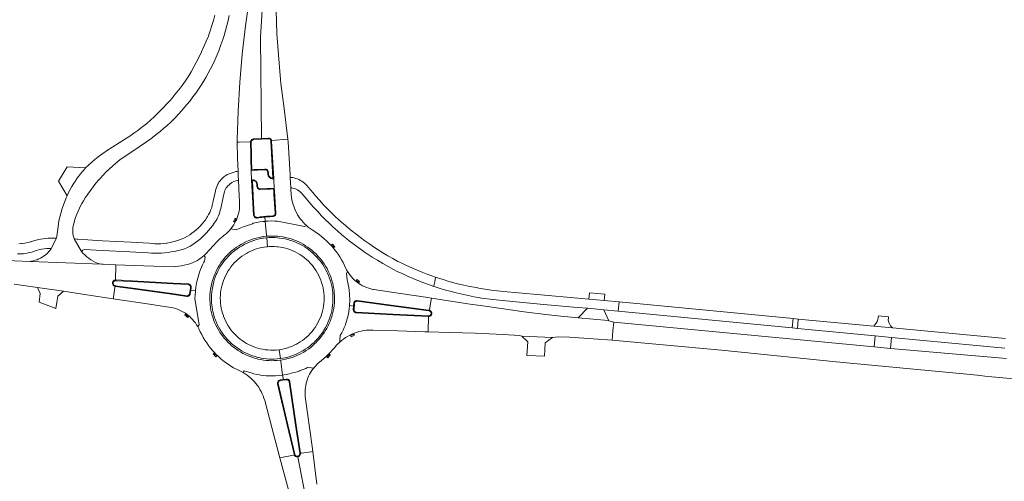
# Model space of a CAD drawing. Header units: metres. Extents: x 166325 to 190320, y 381923 to 404576.
# Tile 856 of 1056: x 173423 to 173736, y 401259 to 401405. Entities that reach past the tile are written whole.
import ezdxf

# ---------------------------------------------------------------- set-up
doc = ezdxf.new("R2010")
doc.units = ezdxf.units.M
for name, color, linetype, lineweight in [('B-WE-VH-VERHARDING_ASFALT-GV', 8, 'Continuous', 18), ('B-WE-VH-VERHARDING_BETON-GV', 8, 'Continuous', 18), ('B-WE-VH-VERHARDING_BETONSTRAATSTEEN-GV', 8, 'Continuous', 18), ('B-WE-VH-VERHARDING_FUNDERING_ZAND-GV', 8, 'Continuous', 18), ('B-WE-VH-VERHARDING_GESLOTEN-GV', 8, 'Continuous', 18)]:
    doc.layers.add(name, color=color, linetype=linetype, lineweight=lineweight)

msp = doc.modelspace()

# ---------------------------------------------------------------- linework, layer by layer
at = {"layer": 'B-WE-VH-VERHARDING_ASFALT-GV', "flags": 128}
for points in [[(173495.654, 401412.438), (173494.444, 401403.513), (173493.329, 401394.419), (173492.57, 401385.413), (173492.125, 401376.307), (173491.726, 401367.197), (173491.751, 401366.476), (173492.396, 401366.491), (173495.74, 401366.567), (173496.04, 401366.574), (173496.048, 401366.691), (173496.098, 401366.879), (173496.184, 401367.053), (173496.302, 401367.207), (173496.309, 401367.215), (173496.457, 401367.341), (173496.626, 401367.437), (173496.81, 401367.497), (173497.003, 401367.52), (173497.009, 401367.52), (173499.535, 401367.662), (173499.191, 401399.835), (173500, 401413.772)], [(173500, 401413.772), (173499.191, 401399.835), (173499.535, 401367.662), (173501.629, 401367.793), (173501.826, 401367.793), (173502.018, 401367.754), (173502.199, 401367.678), (173502.361, 401367.568), (173502.393, 401367.541), (173502.525, 401367.396), (173502.626, 401367.228), (173502.693, 401367.043), (173502.7, 401366.996), (173507.893, 401367.463), (173506.734, 401377.138), (173505.679, 401385.094), (173505.537, 401386.44), (173504.849, 401394.252), (173504.406, 401401.032), (173504.146, 401408.405)], [(173484.688, 401406.84), (173484.231, 401405.188), (173483.736, 401403.548), (173483.203, 401401.919), (173482.631, 401400.304), (173482.604, 401400.234), (173481.927, 401398.559), (173481.213, 401396.9), (173480.463, 401395.257), (173479.676, 401393.631), (173479.662, 401393.604), (173478.839, 401391.996), (173477.981, 401390.407), (173477.087, 401388.837), (173476.159, 401387.288), (173475.505, 401386.309), (173474.567, 401384.968), (173473.597, 401383.651), (173472.596, 401382.358), (173471.563, 401381.09), (173471.496, 401381.011), (173470.431, 401379.77), (173469.335, 401378.555), (173468.21, 401377.368), (173467.056, 401376.209), (173466.533, 401375.687), (173465.382, 401374.583), (173464.205, 401373.508), (173463.001, 401372.462), (173461.771, 401371.447), (173461.473, 401371.21), (173460.212, 401370.233), (173458.927, 401369.289), (173457.619, 401368.377), (173456.288, 401367.499), (173450.193, 401363.691), (173450.115, 401363.638), (173449.023, 401362.879), (173447.954, 401362.087), (173447.567, 401361.787), (173446.532, 401360.952), (173445.522, 401360.086), (173444.54, 401359.19), (173443.584, 401358.265), (173443.44, 401358.112), (173442.688, 401357.274), (173441.966, 401356.409), (173441.275, 401355.52), (173440.616, 401354.606), (173440.427, 401354.331), (173439.811, 401353.388), (173439.229, 401352.424), (173438.681, 401351.44), (173438.168, 401350.437), (173437.692, 401349.416), (173437.399, 401348.755), (173436.944, 401347.649), (173436.526, 401346.528), (173436.146, 401345.394), (173436.124, 401345.324), (173435.784, 401344.177), (173435.484, 401343.019), (173435.221, 401341.852), (173434.999, 401340.677), (173434.815, 401339.495), (173434.411, 401336.593), (173434.312, 401335.884), (173432.668, 401332.672), (173432.272, 401332.12), (173431.887, 401331.651), (173431.471, 401331.208), (173431.028, 401330.793), (173430.558, 401330.409), (173430.063, 401330.056), (173429.79, 401329.881), (173429.262, 401329.58), (173428.716, 401329.314), (173428.154, 401329.085), (173427.578, 401328.894), (173426.99, 401328.74), (173426.394, 401328.626), (173425.951, 401328.567), (173448.587, 401327.669), (173448.057, 401327.754), (173447.535, 401327.879), (173447.024, 401328.042), (173446.733, 401328.154), (173445.993, 401328.598), (173445.274, 401329.075), (173444.578, 401329.584), (173444.008, 401330.041), (173443.359, 401330.608), (173442.736, 401331.205), (173442.263, 401331.697), (173439.925, 401335.7), (173439.799, 401336.258), (173439.658, 401336.786), (173439.555, 401337.323), (173439.502, 401337.752), (173439.47, 401338.298), (173439.478, 401338.845), (173439.526, 401339.389), (173439.542, 401339.459), (173439.793, 401340.492), (173440.082, 401341.515), (173440.41, 401342.527), (173440.776, 401343.525), (173441.179, 401344.509), (173441.619, 401345.478), (173441.866, 401345.984), (173442.361, 401346.925), (173442.891, 401347.847), (173443.455, 401348.749), (173444.052, 401349.629), (173444.28, 401349.959), (173445.114, 401351.128), (173445.98, 401352.274), (173446.878, 401353.394), (173447.807, 401354.489), (173448.169, 401354.9), (173449.139, 401355.959), (173450.139, 401356.99), (173451.167, 401357.993), (173452.222, 401358.967), (173454.569, 401360.92), (173458.884, 401363.862), (173464.281, 401367.586), (173464.851, 401367.997), (173466.057, 401368.901), (173467.238, 401369.836), (173468.394, 401370.802), (173469.524, 401371.799), (173470.627, 401372.825), (173471.062, 401373.246), (173472.126, 401374.312), (173473.162, 401375.407), (173474.168, 401376.529), (173475.143, 401377.677), (173475.795, 401378.438), (173476.77, 401379.631), (173477.715, 401380.848), (173478.627, 401382.089), (173479.507, 401383.354), (173480.354, 401384.641), (173481.046, 401385.75), (173481.83, 401387.076), (173482.579, 401388.422), (173483.294, 401389.787), (173483.972, 401391.171), (173484.613, 401392.535), (173485.275, 401394.036), (173485.9, 401395.552), (173486.488, 401397.082), (173487.038, 401398.627), (173487.104, 401398.821), (173487.612, 401400.38), (173488.081, 401401.951), (173488.513, 401403.533), (173488.905, 401405.125), (173489.259, 401406.726)], [(173421.933, 401330.927), (173422.693, 401330.927), (173423.452, 401330.968), (173423.82, 401331.002), (173424.574, 401331.101), (173425.321, 401331.241), (173426.06, 401331.419), (173426.789, 401331.636), (173427.045, 401331.722), (173427.811, 401331.975), (173428.589, 401332.189), (173429.376, 401332.365), (173429.608, 401332.409), (173430.405, 401332.533), (173431.207, 401332.619), (173432.012, 401332.664), (173432.668, 401332.672), (173434.312, 401335.884), (173432.705, 401335.905), (173432.562, 401335.907), (173431.717, 401335.894), (173430.875, 401335.841), (173430.036, 401335.748), (173429.202, 401335.616), (173428.661, 401335.508), (173427.84, 401335.311), (173427.03, 401335.075), (173426.231, 401334.801), (173426.053, 401334.753), (173425.183, 401334.546), (173424.304, 401334.378), (173423.419, 401334.249), (173423.215, 401334.225), (173422.324, 401334.144)], [(173420.884, 401321.35), (173428.332, 401320.294), (173436.547, 401319.121), (173444.015, 401317.959), (173452.34, 401316.69), (173452.421, 401317.206), (173452.896, 401320.242), (173452.951, 401320.592), (173452.756, 401320.648), (173452.576, 401320.742), (173452.418, 401320.869), (173452.287, 401321.024), (173452.189, 401321.202), (173452.128, 401321.396), (173452.106, 401321.598), (173452.115, 401321.744), (173452.161, 401321.942), (173452.244, 401322.127), (173452.362, 401322.292), (173452.51, 401322.431), (173452.683, 401322.538), (173452.873, 401322.61), (173453.073, 401322.643), (173453.082, 401322.995), (173453.189, 401326.905), (173453.203, 401327.426), (173449.121, 401327.623), (173448.587, 401327.669), (173425.951, 401328.567), (173415.857, 401328.986)], [(173611.483, 401309.262), (173611.232, 401306.417), (173610.996, 401303.458), (173645.699, 401300.287), (173682.238, 401296.577), (173727.11, 401292.32)], [(173736.38, 401297.61), (173699.489, 401300.855), (173694.315, 401301.356), (173611.483, 401309.262)], [(173517.082, 401257.685), (173515.841, 401268.085), (173515.254, 401268.003), (173512.251, 401267.585), (173511.873, 401267.532), (173511.883, 401267.393), (173511.864, 401267.192), (173511.806, 401266.998), (173511.712, 401266.819), (173511.584, 401266.662), (173511.428, 401266.532), (173511.25, 401266.436), (173511.057, 401266.377), (173511.044, 401266.374), (173513.9, 401251.492)], [(173513.9, 401251.492), (173511.044, 401266.374), (173510.843, 401266.356), (173510.641, 401266.377), (173510.448, 401266.437), (173510.27, 401266.534), (173510.115, 401266.664), (173509.987, 401266.821), (173509.893, 401267.001), (173509.64, 401266.948), (173505.87, 401266.157), (173505.285, 401266.035), (173508.465, 401254.271)]]:
    msp.add_lwpolyline(points, dxfattribs=at)
for points in [[(173491.944, 401354.303), (173492.169, 401354.31), (173492.091, 401355.897), (173492.031, 401357.211), (173491.805, 401357.19), (173491.768, 401357.186), (173491.351, 401357.094), (173490.774, 401356.932), (173490.546, 401356.856), (173489.437, 401356.5), (173489.002, 401356.342), (173488.583, 401356.148), (173488.182, 401355.918), (173487.802, 401355.654), (173487.48, 401355.396), (173487.062, 401355.016), (173486.671, 401354.607), (173486.31, 401354.172), (173485.98, 401353.712), (173485.684, 401353.23), (173485.622, 401353.117), (173485.369, 401352.611), (173485.152, 401352.089), (173484.973, 401351.553), (173484.832, 401351.005), (173484.73, 401350.449), (173484.143, 401347.661), (173483.863, 401346.429), (173483.667, 401345.739), (173483.432, 401345.062), (173483.312, 401344.757), (173483.024, 401344.101), (173482.699, 401343.462), (173482.339, 401342.842), (173482.139, 401342.523), (173481.657, 401341.807), (173481.143, 401341.115), (173480.597, 401340.448), (173480.021, 401339.806), (173479.416, 401339.192), (173479.378, 401339.156), (173478.744, 401338.573), (173478.082, 401338.019), (173477.396, 401337.497), (173476.687, 401337.007), (173475.955, 401336.55), (173475.203, 401336.128), (173474.787, 401335.939), (173473.94, 401335.587), (173473.079, 401335.272), (173472.205, 401334.995), (173471.32, 401334.757), (173470.425, 401334.557), (173469.522, 401334.397), (173469.292, 401334.363), (173468.382, 401334.252), (173467.468, 401334.181), (173466.551, 401334.15), (173465.635, 401334.159), (173464.719, 401334.208), (173463.807, 401334.297), (173458.018, 401334.641), (173448.98, 401335.118), (173441.064, 401335.663), (173440.785, 401335.611), (173439.925, 401335.7), (173442.263, 401331.697), (173442.681, 401332.077), (173443.268, 401332.35), (173448.823, 401332.056), (173457.622, 401331.616), (173463.422, 401331.261), (173464.49, 401331.183), (173465.559, 401331.145), (173466.629, 401331.147), (173467.698, 401331.189), (173468.765, 401331.271), (173469.772, 401331.385), (173470.831, 401331.545), (173471.882, 401331.744), (173472.925, 401331.982), (173473.959, 401332.258), (173474.982, 401332.574), (173475.964, 401332.917), (173476.829, 401333.422), (173477.673, 401333.961), (173478.495, 401334.533), (173479.293, 401335.138), (173480.066, 401335.774), (173480.814, 401336.44), (173481.29, 401336.893), (173481.991, 401337.608), (173482.664, 401338.349), (173483.307, 401339.118), (173483.918, 401339.911), (173484.497, 401340.728), (173485.043, 401341.567), (173485.254, 401341.911), (173485.558, 401342.456), (173485.826, 401343.019), (173486.058, 401343.599), (173486.252, 401344.192), (173486.407, 401344.796), (173486.525, 401345.393), (173487.312, 401348.969), (173487.623, 401350.395), (173487.721, 401350.717), (173487.883, 401351.133), (173488.081, 401351.533), (173488.315, 401351.914), (173488.582, 401352.272), (173488.829, 401352.557), (173489.174, 401352.898), (173489.545, 401353.209), (173489.94, 401353.489), (173490.115, 401353.598), (173490.541, 401353.829), (173490.984, 401354.024), (173491.442, 401354.182), (173491.911, 401354.302)], [(173503.379, 401354.857), (173503.137, 401354.822), (173502.894, 401354.828), (173502.654, 401354.873), (173502.426, 401354.957), (173502.375, 401354.982), (173502.168, 401355.11), (173501.984, 401355.27), (173501.829, 401355.458), (173501.795, 401355.51), (173501.662, 401355.756), (173501.617, 401355.865), (173501.537, 401356.132), (173501.515, 401356.248), (173501.466, 401356.631), (173501.439, 401357.017), (173501.412, 401357.163), (173501.356, 401357.301), (173501.275, 401357.425), (173501.171, 401357.531), (173501.169, 401357.533), (173501.045, 401357.616), (173500.909, 401357.674), (173500.763, 401357.703), (173500.615, 401357.704), (173500.575, 401357.699), (173498.194, 401357.587), (173496.225, 401357.484), (173496.357, 401354.377), (173496.408, 401354.395), (173496.626, 401354.447), (173496.85, 401354.459), (173496.904, 401354.456), (173497.125, 401354.419), (173497.336, 401354.343), (173497.386, 401354.32), (173497.594, 401354.191), (173497.779, 401354.031), (173497.935, 401353.843), (173497.97, 401353.792), (173498.084, 401353.576), (173498.163, 401353.344), (173498.202, 401353.102), (173498.226, 401352.747), (173498.253, 401352.393), (173498.277, 401352.252), (173498.332, 401352.105), (173498.405, 401351.982), (173498.51, 401351.865), (173498.632, 401351.773), (173498.774, 401351.705), (173498.921, 401351.666), (173499.078, 401351.656), (173501.299, 401351.731), (173503.537, 401351.83)], [(173508.857, 401355.235), (173508.632, 401355.229), (173508.635, 401355.108), (173508.731, 401353.551), (173508.819, 401352.021), (173508.823, 401351.946), (173509.049, 401351.938), (173509.138, 401351.935), (173509.457, 401351.879), (173509.886, 401351.768), (173510.303, 401351.619), (173510.705, 401351.433), (173510.972, 401351.283), (173511.341, 401351.038), (173511.686, 401350.761), (173512.005, 401350.453), (173512.295, 401350.119), (173513.715, 401348.529), (173514.664, 401347.401), (173515.942, 401345.937), (173517.249, 401344.5), (173518.586, 401343.09), (173519.951, 401341.707), (173520.775, 401340.9), (173522.185, 401339.563), (173523.622, 401338.256), (173525.086, 401336.978), (173526.575, 401335.731), (173527.338, 401335.132), (173528.909, 401333.936), (173530.504, 401332.772), (173532.123, 401331.64), (173533.764, 401330.541), (173534.689, 401329.943), (173536.363, 401328.896), (173538.059, 401327.884), (173539.775, 401326.906), (173541.511, 401325.963), (173542.661, 401325.384), (173544.393, 401324.55), (173546.143, 401323.751), (173547.909, 401322.989), (173549.69, 401322.264), (173551.116, 401321.715), (173552.923, 401321.057), (173554.268, 401320.599), (173554.303, 401320.773), (173554.567, 401322.085), (173554.832, 401323.397), (173554.855, 401323.51), (173553.635, 401323.929), (173551.858, 401324.582), (173550.769, 401325.003), (173549.015, 401325.716), (173547.277, 401326.466), (173545.555, 401327.253), (173543.85, 401328.076), (173542.881, 401328.564), (173541.267, 401329.428), (173539.673, 401330.328), (173538.098, 401331.262), (173536.544, 401332.23), (173535.405, 401332.971), (173533.889, 401333.998), (173532.396, 401335.058), (173530.927, 401336.15), (173529.482, 401337.274), (173528.327, 401338.209), (173526.915, 401339.347), (173525.528, 401340.516), (173524.167, 401341.715), (173522.833, 401342.944), (173521.64, 401344.091), (173520.359, 401345.375), (173519.107, 401346.687), (173517.884, 401348.026), (173516.69, 401349.392), (173515.791, 401350.463), (173514.327, 401352.201), (173513.979, 401352.632), (173513.602, 401353.037), (173513.196, 401353.414), (173512.764, 401353.76), (173512.308, 401354.075), (173511.91, 401354.312), (173511.417, 401354.563), (173510.906, 401354.778), (173510.382, 401354.956), (173509.846, 401355.095), (173509.301, 401355.196), (173508.963, 401355.238)], [(173609.88, 401309.644), (173609.72, 401309.696), (173600.16, 401310.608), (173594.606, 401311.138), (173589.896, 401311.613), (173582.974, 401312.462), (173570.567, 401314.271), (173565.076, 401315.047), (173553.533, 401316.881), (173553.441, 401316.333), (173552.933, 401313.297), (173552.882, 401312.99), (173553.07, 401312.92), (173553.242, 401312.814), (173553.389, 401312.677), (173553.507, 401312.513), (173553.591, 401312.33), (173553.637, 401312.134), (173553.644, 401311.932), (173553.612, 401311.733), (173553.542, 401311.545), (173553.436, 401311.373), (173553.299, 401311.226), (173553.135, 401311.108), (173552.952, 401311.024), (173552.756, 401310.977), (173552.554, 401310.97), (173552.545, 401310.588), (173552.448, 401306.709), (173552.432, 401306.09), (173559.317, 401305.981), (173567.404, 401305.694), (173576.311, 401305.252), (173581.526, 401305.016), (173582.252, 401304.791), (173591.999, 401304.361), (173593.958, 401304.591), (173597.385, 401304.419), (173604.945, 401303.876), (173610.996, 401303.458), (173611.232, 401306.417), (173611.483, 401309.262), (173610.634, 401309.397)]]:
    msp.add_lwpolyline(points, close=True, dxfattribs=at)
at = {"layer": 'B-WE-VH-VERHARDING_ASFALT-GV'}
msp.add_lwpolyline([(173727.11, 401292.32, 0.0828454), (173800.621, 401295.99)], format="xyb", dxfattribs=at)
at = {"layer": 'B-WE-VH-VERHARDING_BETON-GV', "flags": 128}
for points in [[(173496.357, 401354.377), (173496.225, 401357.484), (173496.159, 401358.717), (173496.124, 401359.745), (173496.088, 401361.469), (173496.059, 401362.486), (173496.035, 401366.497), (173496.04, 401366.574), (173495.74, 401366.567), (173492.396, 401366.491), (173491.751, 401366.476), (173491.893, 401361.338), (173492.027, 401357.286), (173492.031, 401357.211), (173492.091, 401355.897), (173492.169, 401354.31), (173492.171, 401354.273), (173492.434, 401349.278), (173492.489, 401347.832), (173492.505, 401346.384), (173492.489, 401345.212), (173492.368, 401344.491), (173492.21, 401343.787), (173492.012, 401343.094), (173491.775, 401342.413), (173491.501, 401341.748), (173491.368, 401341.461), (173491.041, 401340.82), (173490.678, 401340.198), (173490.28, 401339.596), (173489.85, 401339.021), (173489.715, 401338.854), (173491.462, 401338.542), (173492.432, 401339), (173493.419, 401339.422), (173493.988, 401339.645), (173494.997, 401340.008), (173496.019, 401340.333), (173496.591, 401340.497), (173496.882, 401340.72), (173497.932, 401340.933), (173498.99, 401341.106), (173500.053, 401341.24), (173500.538, 401341.288), (173500.706, 401341.299), (173500.679, 401341.605), (173500.605, 401342.437), (173500.587, 401342.647), (173500.119, 401342.606), (173499.619, 401342.536), (173499.119, 401342.465), (173498.614, 401342.392), (173498.11, 401342.318), (173497.918, 401342.318), (173497.72, 401342.356), (173497.534, 401342.432), (173497.366, 401342.543), (173497.227, 401342.679), (173497.113, 401342.846), (173497.033, 401343.031), (173496.992, 401343.228), (173496.739, 401347.166)], [(173496.344, 401359.749), (173496.379, 401358.729), (173496.433, 401357.715), (173497.195, 401357.755), (173498.184, 401357.807), (173500.555, 401357.919), (173500.594, 401357.923), (173500.786, 401357.922), (173500.974, 401357.884), (173501.15, 401357.81), (173501.309, 401357.702), (173501.317, 401357.696), (173501.45, 401357.558), (173501.554, 401357.397), (173501.625, 401357.219), (173501.659, 401357.031), (173501.674, 401356.776), (173501.733, 401356.282), (173501.77, 401356.108), (173501.857, 401355.86), (173501.98, 401355.628), (173501.981, 401355.627), (173502.118, 401355.449), (173502.284, 401355.297), (173502.475, 401355.178), (173502.492, 401355.169), (173502.702, 401355.088), (173502.923, 401355.046), (173503.148, 401355.044), (173502.503, 401366.822), (173502.503, 401366.838), (173502.48, 401366.989), (173502.428, 401367.133), (173502.349, 401367.264), (173502.246, 401367.377), (173502.218, 401367.401), (173502.091, 401367.486), (173501.95, 401367.544), (173501.8, 401367.574), (173501.647, 401367.574), (173499.548, 401367.442), (173497.017, 401367.301), (173497.008, 401367.3), (173496.858, 401367.282), (173496.714, 401367.235), (173496.583, 401367.161), (173496.468, 401367.063), (173496.461, 401367.055), (173496.369, 401366.934), (173496.303, 401366.799), (173496.264, 401366.653), (173496.255, 401366.502), (173496.279, 401362.49), (173496.308, 401361.475)], [(173508.632, 401355.229), (173508.606, 401356.071), (173507.977, 401366.531), (173507.893, 401367.463), (173502.7, 401366.996), (173502.722, 401366.85), (173502.723, 401366.832), (173503.379, 401354.857), (173503.537, 401351.83), (173503.625, 401350.906), (173504.054, 401343.866), (173504.047, 401343.683), (173504.001, 401343.486), (173503.918, 401343.302), (173503.801, 401343.137), (173503.657, 401343.001), (173503.486, 401342.893), (173503.297, 401342.821), (173503.098, 401342.787), (173502.1, 401342.746), (173501.086, 401342.691), (173500.587, 401342.647), (173500.605, 401342.437), (173500.679, 401341.605), (173500.706, 401341.299), (173501.607, 401341.364), (173502.678, 401341.4), (173503.75, 401341.396), (173504.532, 401341.367), (173513.21, 401339.677), (173513.768, 401339.958), (173513.217, 401340.488), (173512.799, 401340.929), (173512.3, 401341.508), (173511.832, 401342.113), (173511.397, 401342.741), (173510.994, 401343.391), (173510.821, 401343.696), (173510.457, 401344.396), (173510.128, 401345.113), (173509.836, 401345.847), (173509.582, 401346.594), (173509.365, 401347.353), (173509.188, 401348.122), (173509.05, 401348.899), (173508.951, 401349.682), (173508.906, 401350.222), (173508.874, 401351.011), (173508.823, 401351.946), (173508.819, 401352.021), (173508.731, 401353.551), (173508.635, 401355.108)], [(173503.449, 401349.818), (173503.378, 401350.849), (173503.331, 401351.6), (173502.307, 401351.551), (173501.307, 401351.511), (173499.083, 401351.436), (173498.883, 401351.449), (173498.69, 401351.501), (173498.511, 401351.59), (173498.362, 401351.703), (173498.228, 401351.852), (173498.126, 401352.024), (173498.06, 401352.213), (173498.034, 401352.375), (173497.983, 401353.086), (173497.944, 401353.309), (173497.868, 401353.522), (173497.755, 401353.717), (173497.61, 401353.889), (173497.436, 401354.034), (173497.244, 401354.144), (173497.052, 401354.211), (173496.85, 401354.239), (173496.646, 401354.227), (173496.586, 401354.216), (173496.958, 401347.18), (173497.211, 401343.247), (173497.245, 401343.092), (173497.308, 401342.947), (173497.398, 401342.817), (173497.504, 401342.713), (173497.636, 401342.626), (173497.783, 401342.567), (173497.938, 401342.537), (173498.084, 401342.536), (173499.088, 401342.682), (173500.095, 401342.825), (173501.07, 401342.91), (173502.089, 401342.966), (173503.086, 401343.007), (173503.243, 401343.034), (173503.391, 401343.092), (173503.525, 401343.177), (173503.635, 401343.282), (173503.728, 401343.411), (173503.793, 401343.556), (173503.829, 401343.711), (173503.834, 401343.854)], [(173505.552, 401297.147), (173505.342, 401297.117), (173504.455, 401297.027), (173503.564, 401296.977), (173502.802, 401296.967), (173501.91, 401296.991), (173501.02, 401297.055), (173500.134, 401297.16), (173499.253, 401297.304), (173498.38, 401297.487), (173498.128, 401297.55), (173497.257, 401297.794), (173496.397, 401298.076), (173495.551, 401298.396), (173494.72, 401298.753), (173493.905, 401299.146), (173493.61, 401299.3), (173492.821, 401299.742), (173492.051, 401300.219), (173491.304, 401300.729), (173490.58, 401301.271), (173489.881, 401301.845), (173489.507, 401302.181), (173488.86, 401302.802), (173488.242, 401303.452), (173487.654, 401304.129), (173487.096, 401304.831), (173486.57, 401305.558), (173486.294, 401305.968), (173485.82, 401306.729), (173485.38, 401307.511), (173484.975, 401308.311), (173484.606, 401309.128), (173484.274, 401309.962), (173484.109, 401310.437), (173483.844, 401311.292), (173483.618, 401312.158), (173483.431, 401313.034), (173483.283, 401313.917), (173483.175, 401314.805), (173483.134, 401315.268), (173483.086, 401316.162), (173483.079, 401317.057), (173483.111, 401317.951), (173483.183, 401318.844), (173483.294, 401319.732), (173483.815, 401322.165), (173483.914, 401322.503), (173484.197, 401323.36), (173484.317, 401323.692), (173484.652, 401324.53), (173484.836, 401324.95), (173485.222, 401325.755), (173485.644, 401326.542), (173486.1, 401327.31), (173486.591, 401328.057), (173487.114, 401328.78), (173487.418, 401329.17), (173487.99, 401329.856), (173488.593, 401330.515), (173489.224, 401331.147), (173489.883, 401331.75), (173490.569, 401332.322), (173490.781, 401332.484), (173491.529, 401333.021), (173492.299, 401333.526), (173493.091, 401333.996), (173493.902, 401334.431), (173494.732, 401334.831), (173495.236, 401335.053), (173496.091, 401335.394), (173496.96, 401335.698), (173497.841, 401335.964), (173498.733, 401336.191), (173499.635, 401336.379), (173500.113, 401336.448), (173501.016, 401336.546), (173501.126, 401336.553), (173501.106, 401336.777), (173500.706, 401341.299), (173500.538, 401341.288), (173500.053, 401341.24), (173498.99, 401341.106), (173497.932, 401340.933), (173496.882, 401340.72), (173496.591, 401340.497), (173496.019, 401340.333), (173494.997, 401340.008), (173493.988, 401339.645), (173493.419, 401339.422), (173492.432, 401339), (173491.462, 401338.542), (173489.715, 401338.854), (173489.247, 401338.314), (173488.747, 401337.799), (173488.218, 401337.314), (173487.664, 401336.861), (173487.338, 401336.618), (173486.762, 401336.177), (173486.214, 401335.709), (173485.692, 401335.212), (173485.321, 401334.823), (173481.75, 401330.94), (173481.283, 401330.465), (173481.574, 401329.944), (173481.345, 401328.615), (173481.145, 401328.25), (173480.767, 401327.5), (173480.425, 401326.734), (173480.12, 401325.952), (173479.829, 401325.116), (173479.477, 401323.999), (173479.249, 401323.195), (173478.963, 401322.059), (173478.842, 401321.61), (173478.658, 401320.374), (173478.513, 401319.134), (173478.5, 401319.002), (173478.399, 401317.757), (173478.346, 401316.733), (173479.648, 401308.334), (173479.227, 401307.816), (173479.556, 401307.192), (173479.606, 401307.09), (173480.028, 401306.159), (173480.486, 401305.246), (173480.979, 401304.351), (173481.507, 401303.477), (173482.068, 401302.624), (173482.663, 401301.793), (173483.289, 401300.986), (173483.947, 401300.205), (173484.635, 401299.449), (173484.983, 401299.089), (173485.713, 401298.375), (173486.471, 401297.691), (173487.256, 401297.036), (173488.065, 401296.413), (173488.898, 401295.822), (173489.754, 401295.264), (173490.63, 401294.74), (173491.527, 401294.25), (173492.442, 401293.796), (173493.025, 401293.53), (173493.701, 401293.156), (173493.949, 401293.7), (173496.226, 401293.052), (173497.098, 401292.804), (173497.98, 401292.596), (173498.871, 401292.426), (173499.199, 401292.374), (173500.098, 401292.259), (173501.001, 401292.183), (173501.907, 401292.147), (173502.813, 401292.152), (173503.186, 401292.165), (173503.68, 401292.157), (173503.958, 401292.172), (173505.09, 401292.259), (173506.202, 401292.383), (173505.595, 401296.836)], [(173524.368, 401302.885), (173524.421, 401303.648), (173524.553, 401304.966), (173525.011, 401305.802), (173525.434, 401306.655), (173525.821, 401307.526), (173526.17, 401308.412), (173526.238, 401308.597), (173526.542, 401309.5), (173527.036, 401311.339), (173527.068, 401311.483), (173527.165, 401312.01), (173527.245, 401312.464), (173527.392, 401313.462), (173527.499, 401314.466), (173527.524, 401314.788), (173527.579, 401315.796), (173527.593, 401316.805), (173527.483, 401317.274), (173527.435, 401318.274), (173527.347, 401319.271), (173527.221, 401320.249), (173527.055, 401321.236), (173526.849, 401322.216), (173526.731, 401322.704), (173526.565, 401324.701), (173526.863, 401325.295), (173526.515, 401325.903), (173526.337, 401326.322), (173525.907, 401327.259), (173525.441, 401328.179), (173524.94, 401329.08), (173524.404, 401329.961), (173523.834, 401330.82), (173523.232, 401331.657), (173522.597, 401332.47), (173521.932, 401333.257), (173521.613, 401333.614), (173520.904, 401334.362), (173520.166, 401335.083), (173519.401, 401335.774), (173518.61, 401336.435), (173517.793, 401337.065), (173516.953, 401337.663), (173516.091, 401338.228), (173515.577, 401338.551), (173514.95, 401338.989), (173514.346, 401339.458), (173513.768, 401339.958), (173513.21, 401339.677), (173504.532, 401341.367), (173503.75, 401341.396), (173502.678, 401341.4), (173501.607, 401341.364), (173500.706, 401341.299), (173501.106, 401336.777), (173501.126, 401336.553), (173501.923, 401336.604), (173502.832, 401336.623), (173503.74, 401336.601), (173504.647, 401336.54), (173505.37, 401336.462), (173506.269, 401336.329), (173507.161, 401336.156), (173508.045, 401335.945), (173508.918, 401335.695), (173509.78, 401335.406), (173510.343, 401335.186), (173511.164, 401334.829), (173511.968, 401334.436), (173512.754, 401334.007), (173513.52, 401333.544), (173514.264, 401333.046), (173514.803, 401332.655), (173515.506, 401332.101), (173516.184, 401331.517), (173516.835, 401330.903), (173517.458, 401330.26), (173518.052, 401329.59), (173518.35, 401329.226), (173518.894, 401328.513), (173519.406, 401327.777), (173519.884, 401327.019), (173520.328, 401326.24), (173520.737, 401325.442), (173520.945, 401324.999), (173521.297, 401324.175), (173521.613, 401323.336), (173521.891, 401322.483), (173522.131, 401321.619), (173522.332, 401320.745), (173522.42, 401320.276), (173522.555, 401319.394), (173522.65, 401318.506), (173522.705, 401317.615), (173522.72, 401316.723), (173522.695, 401315.83), (173522.666, 401315.356), (173522.579, 401314.467), (173522.454, 401313.583), (173522.288, 401312.706), (173522.084, 401311.837), (173521.841, 401310.978), (173521.69, 401310.515), (173521.383, 401309.671), (173521.038, 401308.841), (173520.657, 401308.027), (173520.24, 401307.231), (173519.788, 401306.454), (173519.548, 401306.071), (173519.045, 401305.326), (173518.509, 401304.605), (173517.942, 401303.907), (173517.344, 401303.236), (173516.718, 401302.592), (173516.496, 401302.381), (173515.827, 401301.781), (173515.132, 401301.211), (173514.412, 401300.673), (173513.669, 401300.167), (173512.904, 401299.694), (173512.532, 401299.481), (173511.738, 401299.06), (173510.926, 401298.675), (173510.097, 401298.326), (173509.254, 401298.014), (173508.398, 401297.741), (173507.969, 401297.622), (173507.101, 401297.415), (173506.225, 401297.246), (173505.552, 401297.147), (173505.595, 401296.836), (173506.202, 401292.383), (173506.219, 401292.385), (173507.323, 401292.548), (173508.44, 401292.753), (173508.978, 401292.954), (173509.903, 401293.185), (173510.817, 401293.454), (173511.719, 401293.762), (173511.812, 401293.796), (173512.698, 401294.145), (173513.57, 401294.53), (173514.116, 401294.795), (173515.35, 401294.691), (173516.084, 401294.614), (173516.182, 401294.739), (173516.645, 401295.264), (173517.138, 401295.761), (173517.564, 401296.149), (173518.471, 401296.885), (173519.353, 401297.652), (173520.208, 401298.448), (173520.463, 401298.696), (173521.281, 401299.53), (173522.071, 401300.391), (173522.771, 401301.208), (173523.274, 401301.794), (173523.807, 401302.353)], [(173501.422, 401333.212), (173501.17, 401336.054), (173501.016, 401336.044), (173500.123, 401335.945), (173499.719, 401335.886), (173498.828, 401335.7), (173497.947, 401335.474), (173497.076, 401335.21), (173496.218, 401334.908), (173495.374, 401334.568), (173494.939, 401334.376), (173494.119, 401333.981), (173493.318, 401333.55), (173492.537, 401333.084), (173491.776, 401332.585), (173491.039, 401332.052), (173490.877, 401331.929), (173490.201, 401331.363), (173489.551, 401330.767), (173488.928, 401330.143), (173488.335, 401329.49), (173487.771, 401328.812), (173487.513, 401328.478), (173486.996, 401327.763), (173486.512, 401327.026), (173486.063, 401326.267), (173485.648, 401325.489), (173485.268, 401324.693), (173485.112, 401324.335), (173484.782, 401323.506), (173484.489, 401322.664), (173484.3, 401322.043), (173483.787, 401319.643), (173483.677, 401318.766), (173483.608, 401317.884), (173483.578, 401317.001), (173483.588, 401316.117), (173483.638, 401315.235), (173483.672, 401314.855), (173483.78, 401313.977), (173483.926, 401313.106), (173484.112, 401312.242), (173484.337, 401311.387), (173484.601, 401310.543), (173484.744, 401310.134), (173485.072, 401309.311), (173485.437, 401308.504), (173485.837, 401307.715), (173486.274, 401306.944), (173486.744, 401306.194), (173486.981, 401305.842), (173487.501, 401305.124), (173488.052, 401304.431), (173488.634, 401303.764), (173489.246, 401303.123), (173489.886, 401302.511), (173490.208, 401302.223), (173490.899, 401301.656), (173491.615, 401301.121), (173492.354, 401300.619), (173493.114, 401300.15), (173493.895, 401299.715), (173494.132, 401299.592), (173494.937, 401299.203), (173495.759, 401298.851), (173496.595, 401298.536), (173497.444, 401298.259), (173498.305, 401298.02), (173498.496, 401297.973), (173499.358, 401297.793), (173500.228, 401297.651), (173501.103, 401297.55), (173501.981, 401297.488), (173502.862, 401297.466), (173503.547, 401297.477), (173504.427, 401297.526), (173505.303, 401297.616), (173505.485, 401297.643), (173505.101, 401300.456), (173504.999, 401300.44), (173504.183, 401300.359), (173503.364, 401300.318), (173503.153, 401300.314), (173502.334, 401300.322), (173501.515, 401300.371), (173500.7, 401300.46), (173499.891, 401300.588), (173499.088, 401300.756), (173498.327, 401300.954), (173497.555, 401301.196), (173496.797, 401301.476), (173496.053, 401301.793), (173495.326, 401302.146), (173494.736, 401302.466), (173494.044, 401302.884), (173493.373, 401303.335), (173492.726, 401303.819), (173492.103, 401304.335), (173491.998, 401304.427), (173491.402, 401304.981), (173490.834, 401305.563), (173490.295, 401306.173), (173489.787, 401306.808), (173489.311, 401307.467), (173489.28, 401307.514), (173488.839, 401308.197), (173488.432, 401308.902), (173488.061, 401309.625), (173487.725, 401310.366), (173487.427, 401311.123), (173487.366, 401311.291), (173487.112, 401312.066), (173486.896, 401312.854), (173486.719, 401313.651), (173486.581, 401314.455), (173486.483, 401315.266), (173486.479, 401315.31), (173486.422, 401316.124), (173486.406, 401316.94), (173486.43, 401317.756), (173486.493, 401318.57), (173486.597, 401319.38), (173486.994, 401321.113), (173487.083, 401321.45), (173487.303, 401322.17), (173487.418, 401322.499), (173487.693, 401323.199), (173487.716, 401323.252), (173488.055, 401323.994), (173488.431, 401324.719), (173488.841, 401325.424), (173489.286, 401326.108), (173489.763, 401326.77), (173489.797, 401326.814), (173490.308, 401327.45), (173490.85, 401328.06), (173491.421, 401328.643), (173492.021, 401329.197), (173492.646, 401329.721), (173493.296, 401330.206), (173493.975, 401330.664), (173494.677, 401331.088), (173495.398, 401331.477), (173496.137, 401331.831), (173496.334, 401331.918), (173497.094, 401332.225), (173497.867, 401332.496), (173498.653, 401332.728), (173499.45, 401332.921), (173500.255, 401333.076), (173500.315, 401333.085), (173501.13, 401333.189)], [(173501.17, 401336.054), (173501.422, 401333.212), (173501.95, 401333.254), (173502.772, 401333.278), (173503.595, 401333.262), (173504.415, 401333.207), (173504.696, 401333.179), (173505.512, 401333.07), (173506.32, 401332.921), (173507.121, 401332.734), (173507.912, 401332.507), (173508.691, 401332.243), (173508.74, 401332.224), (173509.495, 401331.915), (173510.233, 401331.569), (173510.953, 401331.188), (173511.654, 401330.771), (173512.334, 401330.321), (173512.535, 401330.178), (173513.185, 401329.685), (173513.809, 401329.161), (173514.408, 401328.607), (173514.978, 401328.025), (173515.519, 401327.415), (173515.897, 401326.935), (173516.392, 401326.252), (173516.853, 401325.547), (173517.281, 401324.821), (173517.673, 401324.075), (173518.017, 401323.34), (173518.339, 401322.561), (173518.623, 401321.768), (173518.869, 401320.962), (173519.077, 401320.145), (173519.079, 401320.132), (173519.218, 401319.32), (173519.317, 401318.502), (173519.377, 401317.681), (173519.396, 401316.857), (173519.375, 401316.034), (173519.374, 401316.015), (173519.313, 401315.193), (173519.212, 401314.376), (173519.071, 401313.564), (173518.891, 401312.76), (173518.672, 401311.966), (173518.423, 401311.24), (173518.116, 401310.465), (173517.772, 401309.704), (173517.393, 401308.962), (173516.978, 401308.238), (173516.547, 401307.563), (173516.066, 401306.881), (173515.553, 401306.223), (173515.009, 401305.591), (173514.435, 401304.985), (173514.429, 401304.98), (173513.813, 401304.421), (173513.171, 401303.892), (173512.504, 401303.395), (173511.815, 401302.93), (173511.103, 401302.499), (173510.606, 401302.225), (173509.863, 401301.853), (173509.102, 401301.517), (173508.325, 401301.218), (173507.536, 401300.957), (173507.408, 401300.921), (173506.613, 401300.722), (173505.809, 401300.561), (173505.101, 401300.456), (173505.485, 401297.643), (173506.175, 401297.745), (173507.039, 401297.913), (173507.895, 401298.12), (173508.258, 401298.221), (173509.103, 401298.491), (173509.936, 401298.8), (173510.754, 401299.146), (173511.555, 401299.528), (173512.338, 401299.946), (173512.651, 401300.126), (173513.406, 401300.592), (173514.139, 401301.092), (173514.85, 401301.625), (173515.535, 401302.189), (173516.194, 401302.784), (173516.369, 401302.95), (173516.987, 401303.586), (173517.577, 401304.25), (173518.136, 401304.939), (173518.663, 401305.653), (173519.158, 401306.39), (173519.362, 401306.715), (173519.808, 401307.482), (173520.219, 401308.269), (173520.594, 401309.073), (173520.933, 401309.893), (173521.234, 401310.728), (173521.363, 401311.126), (173521.603, 401311.975), (173521.804, 401312.833), (173521.966, 401313.699), (173522.088, 401314.572), (173522.171, 401315.449), (173522.196, 401315.856), (173522.22, 401316.737), (173522.204, 401317.618), (173522.149, 401318.497), (173522.053, 401319.373), (173521.918, 401320.244), (173521.842, 401320.646), (173521.643, 401321.508), (173521.406, 401322.361), (173521.13, 401323.203), (173520.816, 401324.031), (173520.466, 401324.844), (173520.287, 401325.224), (173519.883, 401326.012), (173519.444, 401326.78), (173518.97, 401327.529), (173518.464, 401328.255), (173517.925, 401328.957), (173517.67, 401329.268), (173517.083, 401329.929), (173516.468, 401330.563), (173515.824, 401331.169), (173515.153, 401331.745), (173514.457, 401332.289), (173513.977, 401332.637), (173513.242, 401333.128), (173512.485, 401333.585), (173511.709, 401334.007), (173510.914, 401334.393), (173510.103, 401334.744), (173509.608, 401334.937), (173508.757, 401335.221), (173507.893, 401335.468), (173507.02, 401335.675), (173506.138, 401335.844), (173505.25, 401335.973), (173504.602, 401336.042), (173503.706, 401336.102), (173502.809, 401336.123), (173501.911, 401336.103)], [(173481.283, 401330.465), (173480.786, 401330.017), (173480.262, 401329.6), (173479.714, 401329.216), (173479.144, 401328.866), (173478.553, 401328.551), (173477.945, 401328.273), (173477.561, 401328.12), (173476.703, 401327.818), (173475.831, 401327.555), (173474.948, 401327.33), (173474.056, 401327.144), (173473.157, 401326.998), (173472.253, 401326.893), (173471.773, 401326.853), (173462.037, 401327.182), (173453.203, 401327.426), (173453.189, 401326.905), (173453.082, 401322.995), (173453.073, 401322.643), (173453.276, 401322.637), (173453.301, 401322.633), (173460.148, 401322.251), (173471.382, 401321.631), (173476.247, 401321.369), (173476.436, 401321.337), (173476.614, 401321.269), (173476.776, 401321.167), (173476.915, 401321.036), (173476.925, 401321.024), (173477.033, 401320.866), (173477.108, 401320.691), (173477.148, 401320.504), (173477.15, 401320.313), (173477.146, 401320.274), (173477.039, 401319.255), (173478.513, 401319.134), (173478.658, 401320.374), (173478.842, 401321.61), (173478.963, 401322.059), (173479.249, 401323.195), (173479.477, 401323.999), (173479.829, 401325.116), (173480.12, 401325.952), (173480.425, 401326.734), (173480.767, 401327.5), (173481.145, 401328.25), (173481.345, 401328.615), (173481.574, 401329.944)], [(173526.863, 401325.295), (173526.565, 401324.701), (173526.731, 401322.704), (173526.849, 401322.216), (173527.055, 401321.236), (173527.221, 401320.249), (173527.347, 401319.271), (173527.435, 401318.274), (173527.483, 401317.274), (173527.593, 401316.805), (173527.579, 401315.796), (173527.524, 401314.788), (173527.499, 401314.466), (173528.776, 401314.354), (173528.848, 401315.234), (173528.85, 401315.258), (173528.886, 401315.443), (173528.958, 401315.617), (173529.062, 401315.774), (173529.195, 401315.908), (173529.245, 401315.946), (173529.408, 401316.041), (173529.586, 401316.102), (173529.773, 401316.127), (173529.961, 401316.115), (173540.743, 401314.646), (173552.731, 401313.018), (173552.882, 401312.99), (173552.933, 401313.297), (173553.441, 401316.333), (173553.533, 401316.881), (173552.378, 401317.038), (173542.893, 401318.452), (173535.226, 401319.598), (173534.924, 401319.655), (173534.241, 401319.813), (173533.568, 401320.009), (173532.908, 401320.243), (173532.262, 401320.515), (173531.632, 401320.823), (173531.021, 401321.167), (173530.431, 401321.544), (173529.864, 401321.955), (173529.62, 401322.147), (173529.088, 401322.603), (173528.583, 401323.089), (173528.106, 401323.603), (173527.66, 401324.143), (173527.245, 401324.708)], [(173460.133, 401322.031), (173453.277, 401322.414), (173453.247, 401322.418), (173453.087, 401322.423), (173452.93, 401322.397), (173452.78, 401322.341), (173452.644, 401322.256), (173452.528, 401322.147), (173452.435, 401322.017), (173452.369, 401321.871), (173452.333, 401321.715), (173452.326, 401321.605), (173452.342, 401321.446), (173452.39, 401321.294), (173452.466, 401321.153), (173452.568, 401321.03), (173452.692, 401320.929), (173452.833, 401320.854), (173452.987, 401320.809), (173457.898, 401320.136), (173470.945, 401318.313), (173475.754, 401317.622), (173475.904, 401317.615), (173476.058, 401317.638), (173476.204, 401317.69), (173476.337, 401317.771), (173476.441, 401317.863), (173476.535, 401317.986), (173476.604, 401318.125), (173476.645, 401318.275), (173476.821, 401319.285), (173476.927, 401320.3), (173476.931, 401320.332), (173476.929, 401320.48), (173476.898, 401320.624), (173476.84, 401320.76), (173476.757, 401320.882), (173476.75, 401320.891), (173476.642, 401320.992), (173476.517, 401321.071), (173476.379, 401321.124), (173476.234, 401321.149), (173471.367, 401321.412)], [(173613.207, 401315.638), (173608.464, 401316.062), (173603.603, 401316.497), (173600.03, 401316.816), (173588.265, 401317.909), (173581.241, 401318.553), (173576.479, 401318.989), (173574.494, 401319.194), (173572.513, 401319.439), (173570.537, 401319.724), (173568.567, 401320.048), (173567.701, 401320.203), (173565.741, 401320.584), (173563.79, 401321.004), (173561.847, 401321.462), (173559.914, 401321.96), (173559.043, 401322.198), (173557.228, 401322.737), (173555.425, 401323.314), (173554.855, 401323.51), (173554.832, 401323.397), (173554.567, 401322.085), (173554.303, 401320.773), (173554.268, 401320.599), (173554.743, 401320.437), (173556.576, 401319.854), (173558.421, 401319.31), (173559.443, 401319.031), (173561.357, 401318.539), (173563.28, 401318.086), (173565.213, 401317.672), (173567.154, 401317.297), (173568.264, 401317.101), (173570.216, 401316.788), (173572.173, 401316.515), (173574.136, 401316.281), (173576.103, 401316.087), (173588.062, 401314.993), (173599.823, 401313.915), (173603.145, 401313.671), (173608.294, 401313.104), (173612.865, 401312.667)], [(173478.513, 401319.134), (173477.039, 401319.255), (173476.862, 401318.238), (173476.81, 401318.046), (173476.721, 401317.869), (173476.6, 401317.712), (173476.468, 401317.594), (173476.298, 401317.492), (173476.111, 401317.425), (173475.915, 401317.395), (173475.72, 401317.404), (173470.912, 401318.095), (173457.858, 401319.92), (173452.951, 401320.592), (173452.896, 401320.242), (173452.421, 401317.206), (173452.34, 401316.69), (173463.883, 401314.936), (173470.058, 401314.023), (173470.754, 401313.909), (173471.442, 401313.756), (173472.121, 401313.564), (173472.788, 401313.334), (173473.44, 401313.067), (173474.077, 401312.763), (173474.695, 401312.423), (173475.292, 401312.049), (173475.868, 401311.642), (173476.019, 401311.527), (173476.564, 401311.079), (173477.083, 401310.601), (173477.573, 401310.094), (173478.035, 401309.561), (173478.465, 401309.002), (173478.863, 401308.42), (173479.227, 401307.816), (173479.648, 401308.334), (173478.346, 401316.733), (173478.399, 401317.757), (173478.5, 401319.002)], [(173552.567, 401311.19), (173552.725, 401311.195), (173552.88, 401311.232), (173553.024, 401311.297), (173553.152, 401311.39), (173553.26, 401311.506), (173553.344, 401311.64), (173553.399, 401311.789), (173553.425, 401311.946), (173553.419, 401312.104), (173553.383, 401312.258), (173553.317, 401312.403), (173553.224, 401312.531), (173553.108, 401312.639), (173552.974, 401312.722), (173552.825, 401312.778), (173552.705, 401312.8), (173540.721, 401314.426), (173529.929, 401315.898), (173529.784, 401315.907), (173529.639, 401315.889), (173529.502, 401315.842), (173529.376, 401315.769), (173529.335, 401315.738), (173529.233, 401315.635), (173529.152, 401315.514), (173529.097, 401315.379), (173529.069, 401315.237), (173529.068, 401315.218), (173528.905, 401313.216), (173528.909, 401313.067), (173528.942, 401312.921), (173529.003, 401312.785), (173529.09, 401312.663), (173529.102, 401312.65), (173529.213, 401312.55), (173529.342, 401312.474), (173529.482, 401312.424), (173529.63, 401312.403), (173529.638, 401312.402), (173541.28, 401311.796)], [(173613.207, 401315.638), (173612.865, 401312.667), (173668.24, 401307.398), (173668.552, 401310.396)], [(173552.554, 401310.97), (173541.277, 401311.576), (173529.629, 401312.183), (173529.62, 401312.183), (173529.43, 401312.21), (173529.248, 401312.274), (173529.083, 401312.373), (173528.94, 401312.501), (173528.923, 401312.52), (173528.812, 401312.677), (173528.733, 401312.853), (173528.691, 401313.04), (173528.685, 401313.233), (173528.776, 401314.354), (173527.499, 401314.466), (173527.392, 401313.462), (173527.245, 401312.464), (173527.165, 401312.01), (173527.068, 401311.483), (173527.036, 401311.339), (173526.542, 401309.5), (173526.238, 401308.597), (173526.17, 401308.412), (173525.821, 401307.526), (173525.434, 401306.655), (173525.011, 401305.802), (173524.553, 401304.966), (173524.421, 401303.648), (173524.368, 401302.885), (173524.956, 401303.386), (173525.569, 401303.856), (173526.205, 401304.294), (173526.864, 401304.699), (173527.542, 401305.069), (173528.238, 401305.403), (173528.293, 401305.428), (173529.007, 401305.722), (173529.736, 401305.98), (173530.477, 401306.2), (173531.228, 401306.38), (173531.987, 401306.522), (173532.753, 401306.625), (173533.523, 401306.687), (173534.296, 401306.71), (173534.89, 401306.7), (173542.84, 401306.437), (173551.446, 401306.128), (173552.432, 401306.09), (173552.448, 401306.709), (173552.545, 401310.588)], [(173506.395, 401290.969), (173506.366, 401291.182), (173506.239, 401292.112), (173506.202, 401292.383), (173505.09, 401292.259), (173503.958, 401292.172), (173503.68, 401292.157), (173503.186, 401292.165), (173502.813, 401292.152), (173501.907, 401292.147), (173501.001, 401292.183), (173500.098, 401292.259), (173499.199, 401292.374), (173498.871, 401292.426), (173497.98, 401292.596), (173497.098, 401292.804), (173496.226, 401293.052), (173493.949, 401293.7), (173493.701, 401293.156), (173494.356, 401292.748), (173494.99, 401292.306), (173495.599, 401291.832), (173496.184, 401291.327), (173496.741, 401290.793), (173497.27, 401290.23), (173497.688, 401289.742), (173498.161, 401289.132), (173498.602, 401288.498), (173499.01, 401287.842), (173499.383, 401287.166), (173499.721, 401286.471), (173500.022, 401285.76), (173500.286, 401285.035), (173500.512, 401284.296), (173500.518, 401284.275), (173502.774, 401275.754), (173505.285, 401266.035), (173505.87, 401266.157), (173509.64, 401266.948), (173509.893, 401267.001), (173509.836, 401267.195), (173507.661, 401276.532), (173504.6, 401289.644), (173504.594, 401289.673), (173504.577, 401289.865), (173504.598, 401290.057), (173504.657, 401290.242), (173504.75, 401290.411), (173504.759, 401290.425), (173504.886, 401290.571), (173505.039, 401290.689), (173505.212, 401290.775), (173505.398, 401290.826)], [(173516.084, 401294.614), (173515.35, 401294.691), (173514.116, 401294.795), (173513.57, 401294.53), (173512.698, 401294.145), (173511.812, 401293.796), (173511.719, 401293.762), (173510.817, 401293.454), (173509.903, 401293.185), (173508.978, 401292.954), (173508.44, 401292.753), (173507.323, 401292.548), (173506.219, 401292.385), (173506.202, 401292.383), (173506.239, 401292.112), (173506.366, 401291.182), (173506.395, 401290.969), (173507.391, 401291.112), (173507.568, 401291.121), (173507.762, 401291.095), (173507.946, 401291.032), (173508.115, 401290.934), (173508.139, 401290.916), (173508.281, 401290.783), (173508.395, 401290.624), (173508.476, 401290.446), (173508.521, 401290.256), (173510.558, 401276.439), (173511.873, 401267.532), (173512.251, 401267.585), (173515.254, 401268.003), (173515.841, 401268.085), (173515.612, 401269.678), (173513.425, 401285.614), (173513.368, 401286.308), (173513.351, 401287.004), (173513.374, 401287.7), (173513.437, 401288.393), (173513.539, 401289.082), (173513.681, 401289.763), (173513.77, 401290.113), (173513.971, 401290.779), (173514.091, 401291.121), (173514.276, 401291.535), (173514.46, 401292.006), (173514.77, 401292.633), (173515.115, 401293.242), (173515.494, 401293.83), (173515.75, 401294.189)], [(173510.34, 401276.406), (173508.303, 401290.226), (173508.268, 401290.374), (173508.206, 401290.513), (173508.117, 401290.637), (173508.006, 401290.741), (173507.987, 401290.755), (173507.855, 401290.832), (173507.711, 401290.881), (173507.56, 401290.901), (173507.42, 401290.894), (173505.433, 401290.609), (173505.288, 401290.569), (173505.154, 401290.501), (173505.035, 401290.409), (173504.937, 401290.295), (173504.931, 401290.287), (173504.859, 401290.155), (173504.814, 401290.012), (173504.797, 401289.863), (173504.81, 401289.713), (173504.814, 401289.692), (173507.873, 401276.596), (173510.051, 401267.24), (173510.096, 401267.087), (173510.169, 401266.946), (173510.269, 401266.821), (173510.39, 401266.719), (173510.53, 401266.642), (173510.682, 401266.594), (173510.84, 401266.576), (173510.999, 401266.589), (173511.013, 401266.592), (173511.165, 401266.639), (173511.305, 401266.715), (173511.428, 401266.816), (173511.528, 401266.94), (173511.603, 401267.081), (173511.648, 401267.234), (173511.663, 401267.392), (173511.656, 401267.501)]]:
    msp.add_lwpolyline(points, close=True, dxfattribs=at)
msp.add_lwpolyline([(173736.059, 401303.993), (173700.15, 401307.385), (173694.135, 401307.954), (173670.133, 401310.221), (173669.851, 401307.223), (173694.603, 401304.874), (173699.799, 401304.385), (173735.835, 401300.96)], dxfattribs=at)
at = {"layer": 'B-WE-VH-VERHARDING_BETONSTRAATSTEEN-GV', "flags": 128}
for points in [[(173443.584, 401358.265), (173437.765, 401358.64), (173434.966, 401354.057), (173437.692, 401349.416), (173438.168, 401350.437), (173438.681, 401351.44), (173439.229, 401352.424), (173439.811, 401353.388), (173440.427, 401354.331), (173440.616, 401354.606), (173441.275, 401355.52), (173441.966, 401356.409), (173442.688, 401357.274), (173443.44, 401358.112)], [(173436.547, 401319.121), (173428.332, 401320.294), (173429.151, 401318.345), (173428.789, 401315.579), (173434.162, 401313.522), (173434.459, 401315.542), (173434.744, 401317.48)], [(173608.648, 401318.108), (173603.76, 401318.554), (173603.603, 401316.497), (173608.464, 401316.062)], [(173608.294, 401313.104), (173603.145, 401313.671), (173600.16, 401310.608), (173609.72, 401309.696), (173609.88, 401309.644)], [(173670.133, 401310.221), (173668.552, 401310.396), (173668.24, 401307.398), (173669.851, 401307.223)], [(173591.999, 401304.361), (173582.252, 401304.791), (173584.137, 401302.925), (173583.893, 401298.64), (173589.448, 401298.421), (173589.661, 401302.666)], [(173699.799, 401304.385), (173694.603, 401304.874), (173694.315, 401301.356), (173699.489, 401300.855)]]:
    msp.add_lwpolyline(points, close=True, dxfattribs=at)
at = {"layer": 'B-WE-VH-VERHARDING_FUNDERING_ZAND-GV', "flags": 128}
msp.add_lwpolyline([(173698.836, 401309.411), (173698.765, 401309.927), (173698.774, 401310.448), (173698.863, 401310.962), (173695.639, 401311.274), (173695.569, 401310.649), (173695.421, 401310.039), (173695.196, 401309.452), (173694.898, 401308.898), (173694.533, 401308.387), (173694.135, 401307.954), (173700.15, 401307.385), (173699.856, 401307.628), (173699.501, 401308.009), (173699.208, 401308.44), (173698.985, 401308.911)], close=True, dxfattribs=at)
at = {"layer": 'B-WE-VH-VERHARDING_GESLOTEN-GV', "flags": 128}
for points in [[(173491.411, 401342.121), (173491.106, 401342.247), (173490.589, 401341.194), (173490.91, 401341.057), (173491.166, 401341.559), (173491.295, 401341.838)], [(173521.746, 401333.801), (173521.757, 401333.789), (173522.101, 401333.406), (173522.494, 401332.94), (173522.804, 401333.218), (173522.069, 401334.081)], [(173529.562, 401322.494), (173529.805, 401322.287), (173530.001, 401322.134), (173530.445, 401321.813), (173530.7, 401322.13), (173529.822, 401322.772)], [(173475.346, 401311.736), (173475.12, 401311.393), (173476.093, 401310.668), (173476.337, 401310.974), (173475.881, 401311.349), (173475.778, 401311.428)], [(173528.867, 401305.421), (173528.385, 401305.222), (173528.377, 401305.219), (173527.812, 401304.95), (173527.993, 401304.595), (173529.024, 401305.073)], [(173484.396, 401299.376), (173484.132, 401299.101), (173484.962, 401298.211), (173485.256, 401298.507), (173484.822, 401298.931), (173484.447, 401299.32)], [(173521.102, 401299.026), (173520.62, 401298.536), (173520.36, 401298.282), (173520.248, 401298.177), (173520.532, 401297.892), (173521.373, 401298.685)]]:
    msp.add_lwpolyline(points, close=True, dxfattribs=at)

doc.saveas('drawing.dxf')
